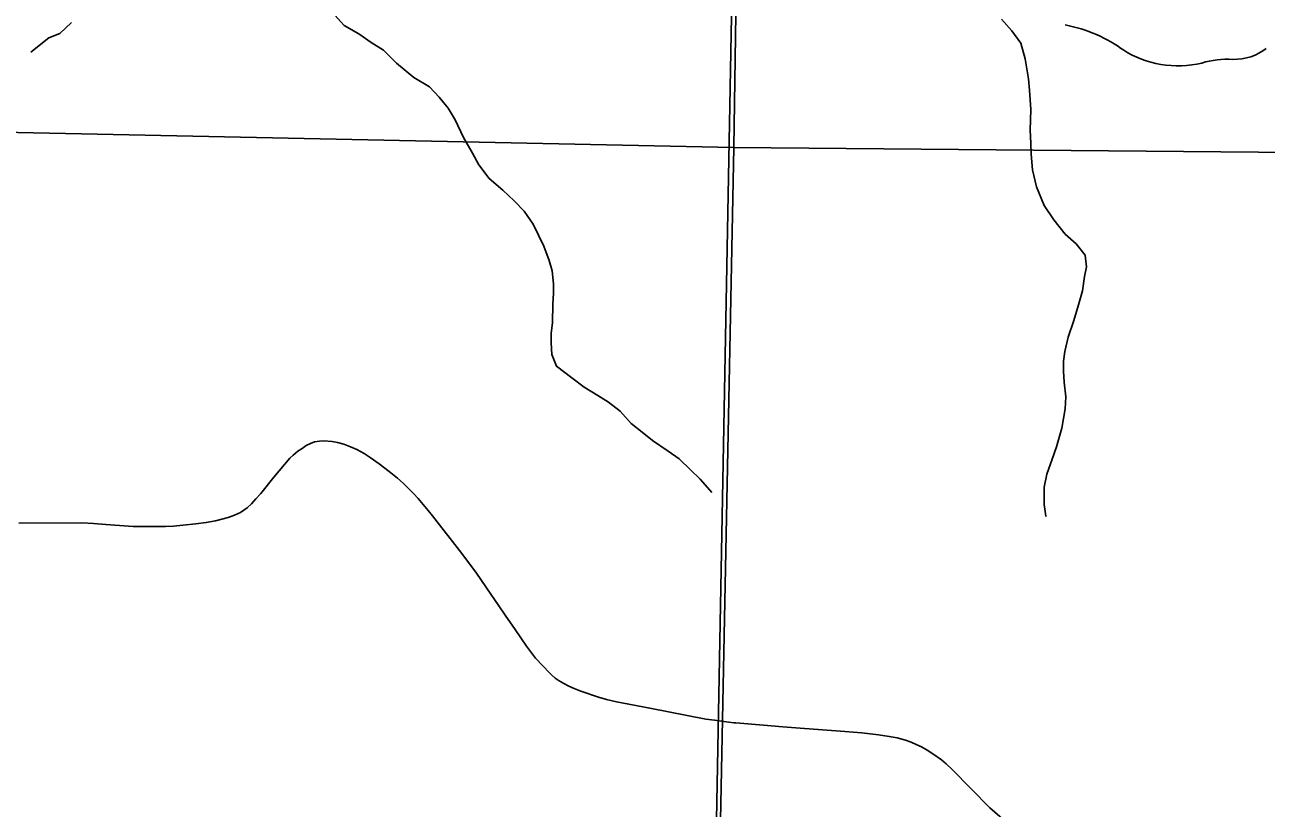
# Model space of a CAD drawing. Extents: x 0 to 34, y 0 to 22.
# Drawn here: x 11.08 to 11.807, y 19.597 to 20.056 of the extents above; entities that cross this region are included whole.
import ezdxf

# ---------------------------------------------------------------- set-up
doc = ezdxf.new("R2010")
doc.units = 0
for name, color, linetype in [('GM_X_Corporation', 7, 'Continuous'), ('GM_X_Minor_River', 7, 'Continuous'), ('GM_X_State_Shield', 7, 'Continuous'), ('GM_X_Township_Road', 7, 'Continuous')]:
    doc.layers.add(name, color=color, linetype=linetype)

msp = doc.modelspace()

# ---------------------------------------------------------------- linework, layer by layer
at = {"layer": 'GM_X_Corporation'}
for points in [[(11.50149, 20.4), (10.6, 20.4), (10.6, 20.00257), (11.49519, 19.98383)], [(11.50006, 20.4), (10.6, 20.4), (10.6, 17.5523), (10.94471, 17.54586), (11.03292, 17.54425), (11.44766, 17.53285), (11.45143, 17.77887), (11.47414, 19.00301), (11.486, 19.6423), (11.49804, 20.2911)], [(12.5144, 20.4), (11.50149, 20.4), (11.49519, 19.98383), (12.50507, 19.97489)], [(10.6, 20.00257), (10.6, 18.99667), (11.47519, 18.97834), (11.49519, 19.98383)], [(12.50507, 19.97489), (12.49058, 18.95584), (11.47519, 18.97834), (11.49519, 19.98383)]]:
    msp.add_lwpolyline(points, close=True, dxfattribs=at)
msp.add_lwpolyline([(16.7661, 20.4), (11.50006, 20.4), (11.49804, 20.2911), (11.486, 19.6423), (11.47414, 19.00301), (11.45143, 17.77887), (11.44766, 17.53285), (11.80733, 17.52596), (12.50398, 17.50909), (12.76933, 17.50267), (12.79665, 17.50201), (13.27416, 17.49656), (14.09544, 17.48114)], dxfattribs=at)
at = {"layer": 'GM_X_Minor_River'}
for points in [[(11.25969, 20.06334), (11.26686, 20.05533), (11.27557, 20.05035), (11.28275, 20.04538), (11.28994, 20.04079), (11.2975, 20.03316), (11.30771, 20.02476), (11.31679, 20.0194), (11.32245, 20.01329), (11.32774, 20.00681), (11.33188, 19.99995), (11.33677, 19.98967), (11.34204, 19.98053), (11.34581, 19.97367), (11.35184, 19.96567), (11.35978, 19.95879), (11.36658, 19.95268), (11.37225, 19.94658), (11.37753, 19.93896), (11.38392, 19.92601), (11.38692, 19.91763), (11.38879, 19.91155), (11.38952, 19.90394), (11.38949, 19.89824), (11.38908, 19.89216), (11.38904, 19.88114), (11.38825, 19.87507), (11.38823, 19.86937), (11.38858, 19.86253), (11.3912, 19.85567), (11.40028, 19.84879), (11.40746, 19.84344), (11.41541, 19.83847), (11.42184, 19.83464), (11.42865, 19.82929), (11.43507, 19.82204), (11.4415, 19.81707), (11.44755, 19.81211), (11.45663, 19.80599), (11.46306, 19.8014), (11.46986, 19.79491), (11.47553, 19.78957), (11.48119, 19.78308), (11.48234, 19.78168)], [(11.65199, 20.059), (11.65803, 20.05214), (11.66331, 20.04489), (11.66593, 20.03576), (11.66777, 20.02397), (11.6685, 20.01751), (11.66921, 20.0061), (11.66878, 19.99394), (11.66912, 19.98634), (11.66948, 19.97988), (11.6702, 19.97076), (11.67243, 19.96087), (11.67693, 19.94982), (11.68259, 19.94144), (11.68938, 19.93305), (11.69581, 19.92732), (11.70109, 19.92084), (11.70182, 19.91399), (11.70066, 19.9083), (11.69948, 19.89994), (11.69717, 19.89159), (11.69447, 19.88248), (11.69102, 19.87262), (11.68908, 19.86427), (11.6883, 19.85857), (11.68827, 19.85287), (11.68863, 19.84641), (11.68973, 19.83766), (11.68932, 19.83082), (11.68737, 19.81943), (11.68428, 19.80842), (11.6816, 19.80121), (11.67853, 19.79249), (11.67697, 19.78489), (11.67693, 19.77463), (11.67804, 19.76779), (11.67793, 19.7682)], [(11.08336, 20.03961), (11.09381, 20.04807), (11.10027, 20.05071), (11.10713, 20.05714)]]:
    msp.add_lwpolyline(points, dxfattribs=at)
at = {"layer": 'GM_X_State_Shield'}
for centre, major_axis, start_param, end_param in [((11.66999, 19.99444), (0.07897, 0), 0.823519, 1.323587), ((11.7554, 20.07181), (0.05011, 0), 4.026481, 4.996735), ((11.78801, 20.05682), (0.0267, 0), 4.691044, 5.507374), ((11.78435, 20.00262), (0.04118, 0), 1.495662, 1.94098)]:
    msp.add_ellipse(centre, major_axis=major_axis, ratio=0.8, start_param=start_param, end_param=end_param, dxfattribs=at)
at = {"layer": 'GM_X_Township_Road'}
for points in [[(11.07636, 19.76377), (11.11316, 19.76397), (11.11996, 19.76355), (11.12724, 19.76303), (11.14325, 19.76177), (11.16215, 19.76185), (11.16686, 19.76207), (11.1724, 19.76249), (11.18004, 19.76336), (11.18612, 19.76421), (11.19145, 19.76518), (11.19512, 19.76614), (11.19895, 19.7671), (11.20268, 19.76839), (11.20614, 19.77005), (11.21002, 19.77267), (11.2125, 19.77514), (11.21506, 19.77796), (11.2181, 19.7812), (11.22571, 19.79062), (11.23503, 19.80183), (11.23695, 19.80367), (11.23967, 19.80583), (11.24219, 19.80756), (11.24471, 19.80928), (11.24712, 19.81046), (11.24957, 19.81135), (11.2524, 19.81179), (11.2549, 19.81192), (11.25981, 19.81161), (11.26297, 19.81107), (11.26668, 19.81005), (11.27069, 19.80856), (11.2744, 19.80685), (11.27855, 19.8045), (11.2822, 19.80221), (11.28744, 19.79851), (11.29333, 19.79404), (11.29821, 19.79009), (11.30143, 19.78719), (11.3075, 19.78108), (11.31027, 19.77811), (11.31616, 19.77119), (11.31867, 19.76799), (11.33577, 19.74589), (11.34448, 19.73436), (11.34698, 19.73082), (11.35036, 19.72593), (11.35756, 19.71528), (11.36127, 19.70982), (11.36704, 19.70153), (11.37376, 19.69164), (11.37908, 19.68462), (11.38739, 19.67579), (11.38797, 19.67522)], [(11.38797, 19.67522), (11.38855, 19.67466), (11.39054, 19.67302), (11.39282, 19.67146), (11.39565, 19.66975), (11.39853, 19.66823), (11.40158, 19.66682), (11.40551, 19.66525), (11.41581, 19.66176), (11.4205, 19.66045), (11.42645, 19.6591), (11.44591, 19.65541), (11.47873, 19.649), (11.48377, 19.6483), (11.4893, 19.6475), (11.49528, 19.64679), (11.49629, 19.64671)], [(11.49629, 19.64671), (11.51247, 19.64533), (11.52398, 19.64439), (11.53666, 19.6434), (11.55513, 19.64214), (11.57027, 19.64085), (11.57995, 19.63978), (11.58629, 19.6388), (11.59094, 19.63794), (11.59581, 19.63663), (11.59904, 19.63539), (11.60202, 19.63415), (11.60507, 19.63264), (11.60839, 19.63077), (11.61243, 19.62822), (11.61688, 19.62505), (11.61968, 19.62274), (11.6231, 19.61951), (11.6451, 19.59696), (11.65396, 19.58926)]]:
    msp.add_lwpolyline(points, dxfattribs=at)

doc.saveas('drawing.dxf')
